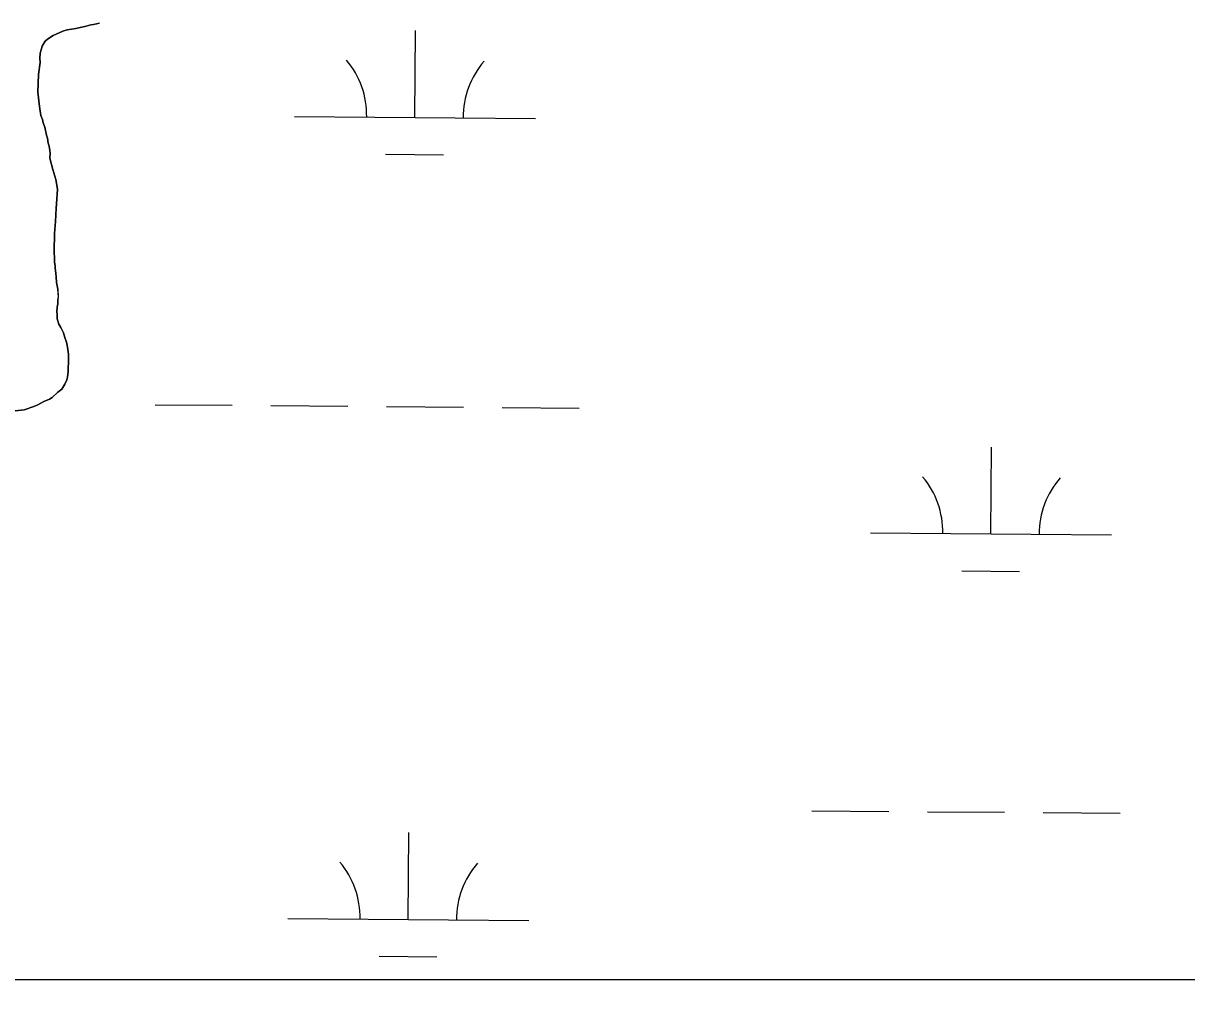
# Model space of a CAD drawing. Extents: x 3271442 to 3309282, y 752266 to 777610.
# Drawn here: x 3303829.7 to 3304312.5, y 757641.7 to 758046.7 of the extents above; entities that cross this region are included whole.
import ezdxf

# ---------------------------------------------------------------- set-up
doc = ezdxf.new("R2010")
doc.units = 0
for name, color, linetype in [('V-GRID-FRAM', 7, 'Continuous'), ('V-SITE-VEGE', 7, 'Continuous'), ('V-WETL-SWMP', 7, 'Continuous')]:
    doc.layers.add(name, color=color, linetype=linetype)

msp = doc.modelspace()

# ---------------------------------------------------------------- linework, layer by layer
at = {"layer": 'V-GRID-FRAM'}
msp.add_lwpolyline([(3275591.3, 775827.44), (3307043.48, 775836.59), (3307056.71, 757650.81), (3275588.66, 757641.66), (3275591.3, 775827.44)], dxfattribs=at)
at = {"layer": 'V-SITE-VEGE'}
for p, q in [((3303858.77, 758046.16), (3303861.3, 758046.69)), ((3303839.71, 758040.11), (3303842.12, 758041.68)), ((3303842.12, 758041.68), (3303846.15, 758043.35)), ((3303846.15, 758043.35), (3303847.93, 758043.9)), ((3303847.93, 758043.9), (3303851.49, 758044.56)), ((3303851.49, 758044.56), (3303855.8, 758045.49)), ((3303855.8, 758045.49), (3303857.74, 758046.03)), ((3303857.74, 758046.03), (3303858.77, 758046.16)), ((3303837.1, 758035.74), (3303837.57, 758037.2)), ((3303837.57, 758037.2), (3303838.8, 758039.24)), ((3303838.8, 758039.24), (3303839.71, 758040.11)), ((3303836.56, 758032.2), (3303836.76, 758034.27)), ((3303836.67, 758030.43), (3303836.56, 758032.2)), ((3303836.76, 758034.27), (3303837.1, 758035.74)), ((3303835.96, 758025.42), (3303836.67, 758030.43)), ((3303835.79, 758018.18), (3303835.96, 758025.42)), ((3303836.38, 758012.1), (3303835.79, 758018.18)), ((3303837.03, 758008.39), (3303836.38, 758012.1)), ((3303837.73, 758006.75), (3303837.03, 758008.39)), ((3303837.99, 758005.41), (3303837.73, 758006.75)), ((3303838.69, 758003.62), (3303837.99, 758005.41)), ((3303839.35, 758000.21), (3303838.69, 758003.62)), ((3303839.76, 757999.02), (3303839.35, 758000.21)), ((3303840.01, 757996.94), (3303839.76, 757999.02)), ((3303840.42, 757995.75), (3303840.01, 757996.94)), ((3303840.68, 757993.97), (3303840.42, 757995.75)), ((3303840.8, 757992.78), (3303840.68, 757993.97)), ((3303840.75, 757990.71), (3303840.8, 757992.78)), ((3303841.96, 757986.1), (3303840.75, 757990.71)), ((3303843.2, 757981.94), (3303841.96, 757986.1)), ((3303843.84, 757977.93), (3303843.2, 757981.94)), ((3303843.54, 757971.73), (3303843.84, 757977.93)), ((3303843.08, 757964.5), (3303843.35, 757969.96)), ((3303843.35, 757969.96), (3303843.54, 757971.73)), ((3303842.66, 757959.48), (3303843.08, 757964.5)), ((3303842.48, 757952.1), (3303842.66, 757959.48)), ((3303842.7, 757948.84), (3303842.48, 757952.1)), ((3303842.67, 757947.66), (3303842.7, 757948.84)), ((3303842.93, 757946.03), (3303842.67, 757947.66)), ((3303842.91, 757945.29), (3303842.93, 757946.03)), ((3303843.15, 757942.92), (3303842.91, 757945.29)), ((3303843.41, 757941.58), (3303843.15, 757942.92)), ((3303843.5, 757939.21), (3303843.41, 757941.58)), ((3303844.03, 757936.39), (3303843.5, 757939.21)), ((3303844.25, 757933.13), (3303844.03, 757936.39)), ((3303844.03, 757930.33), (3303844.08, 757932.1)), ((3303844.08, 757932.1), (3303844.25, 757933.13)), ((3303843.65, 757926.79), (3303843.7, 757928.86)), ((3303843.78, 757926.2), (3303843.65, 757926.79)), ((3303843.7, 757928.86), (3303844.03, 757930.33)), ((3303843.73, 757924.13), (3303843.78, 757926.2)), ((3303844.42, 757921.9), (3303843.73, 757924.13)), ((3303845.27, 757920.55), (3303844.42, 757921.9)), ((3303846.4, 757918.3), (3303845.27, 757920.55)), ((3303846.95, 757916.37), (3303846.4, 757918.3)), ((3303847.64, 757914.43), (3303846.95, 757916.37)), ((3303848.04, 757912.35), (3303847.64, 757914.43)), ((3303848.41, 757909.38), (3303848.04, 757912.35)), ((3303848.39, 757902.29), (3303848.51, 757907.46)), ((3303848.51, 757907.46), (3303848.41, 757909.38)), ((3303848.03, 757899.94), (3303848.39, 757902.29)), ((3303845.7, 757894.96), (3303846.93, 757897)), ((3303846.93, 757897), (3303847.71, 757898.76)), ((3303847.71, 757898.76), (3303848.03, 757899.94)), ((3303841.62, 757891.51), (3303844.04, 757893.67)), ((3303844.04, 757893.67), (3303845.7, 757894.96)), ((3303830.12, 757886.32), (3303834.14, 757887.7)), ((3303834.14, 757887.7), (3303835.78, 757888.41)), ((3303835.78, 757888.41), (3303838.19, 757889.82)), ((3303838.19, 757889.82), (3303840.57, 757890.8)), ((3303840.57, 757890.8), (3303841.62, 757891.51)), ((3303825.08, 757885.85), (3303830.12, 757886.32)), ((3306142.19, 757650.54), (3303655.41, 757649.82))]:
    msp.add_line(p, q, dxfattribs=at)
at = {"layer": 'V-WETL-SWMP'}
for p, q in [((3303861.3, 758046.69), (3303858.77, 758046.16)), ((3303842.11, 758041.68), (3303839.71, 758040.11)), ((3303846.14, 758043.35), (3303842.11, 758041.68)), ((3303847.93, 758043.9), (3303846.14, 758043.35)), ((3303851.49, 758044.56), (3303847.93, 758043.9)), ((3303855.8, 758045.49), (3303851.49, 758044.56)), ((3303857.74, 758046.03), (3303855.8, 758045.49)), ((3303858.77, 758046.16), (3303857.74, 758046.03)), ((3303992.19, 758007.66), (3303992.49, 758043.66)), ((3303837.57, 758037.2), (3303837.09, 758035.74)), ((3303838.8, 758039.24), (3303837.57, 758037.2)), ((3303839.71, 758040.11), (3303838.8, 758039.24)), ((3303836.76, 758034.27), (3303836.56, 758032.2)), ((3303836.56, 758032.2), (3303836.67, 758030.43)), ((3303837.09, 758035.74), (3303836.76, 758034.27)), ((3303836.67, 758030.43), (3303835.96, 758025.42)), ((3303835.96, 758025.42), (3303835.78, 758018.18)), ((3303835.78, 758018.18), (3303836.38, 758012.1)), ((3303836.38, 758012.1), (3303837.03, 758008.39)), ((3303837.03, 758008.39), (3303837.73, 758006.75)), ((3303942.19, 758008.07), (3304042.19, 758007.25)), ((3303837.73, 758006.75), (3303837.99, 758005.41)), ((3303837.99, 758005.41), (3303838.69, 758003.62)), ((3303838.69, 758003.62), (3303839.35, 758000.21)), ((3303839.35, 758000.21), (3303839.76, 757999.02)), ((3303839.76, 757999.02), (3303840.01, 757996.94)), ((3303840.01, 757996.94), (3303840.42, 757995.75)), ((3303840.42, 757995.75), (3303840.67, 757993.97)), ((3303840.67, 757993.97), (3303840.79, 757992.78)), ((3303840.79, 757992.78), (3303840.74, 757990.72)), ((3303840.74, 757990.72), (3303841.96, 757986.1)), ((3303980.06, 757992.33), (3304004.06, 757992.13)), ((3303841.96, 757986.1), (3303843.19, 757981.94)), ((3303843.19, 757981.94), (3303843.84, 757977.93)), ((3303843.84, 757977.93), (3303843.54, 757971.73)), ((3303843.35, 757969.96), (3303843.07, 757964.5)), ((3303843.54, 757971.73), (3303843.35, 757969.96)), ((3303843.07, 757964.5), (3303842.66, 757959.48)), ((3303842.66, 757959.48), (3303842.48, 757952.1)), ((3303842.48, 757952.1), (3303842.7, 757948.84)), ((3303842.7, 757948.84), (3303842.67, 757947.66)), ((3303842.67, 757947.66), (3303842.93, 757946.03)), ((3303842.93, 757946.03), (3303842.91, 757945.29)), ((3303842.91, 757945.29), (3303843.15, 757942.92)), ((3303843.15, 757942.92), (3303843.41, 757941.58)), ((3303843.41, 757941.58), (3303843.5, 757939.21)), ((3303843.5, 757939.21), (3303844.03, 757936.39)), ((3303844.03, 757936.39), (3303844.24, 757933.13)), ((3303844.07, 757932.1), (3303844.03, 757930.33)), ((3303844.24, 757933.13), (3303844.07, 757932.1)), ((3303843.7, 757928.86), (3303843.65, 757926.79)), ((3303843.65, 757926.79), (3303843.78, 757926.2)), ((3303844.03, 757930.33), (3303843.7, 757928.86)), ((3303843.78, 757926.2), (3303843.73, 757924.13)), ((3303843.73, 757924.13), (3303844.42, 757921.9)), ((3303844.42, 757921.9), (3303845.27, 757920.55)), ((3303845.27, 757920.55), (3303846.4, 757918.3)), ((3303846.4, 757918.3), (3303846.95, 757916.37)), ((3303846.95, 757916.37), (3303847.64, 757914.43)), ((3303847.64, 757914.43), (3303848.03, 757912.35)), ((3303848.03, 757912.35), (3303848.41, 757909.39)), ((3303848.51, 757907.46), (3303848.38, 757902.29)), ((3303848.41, 757909.39), (3303848.51, 757907.46)), ((3303848.38, 757902.29), (3303848.03, 757899.93)), ((3303846.93, 757897), (3303845.69, 757894.96)), ((3303847.71, 757898.76), (3303846.93, 757897)), ((3303848.03, 757899.93), (3303847.71, 757898.76)), ((3303844.04, 757893.67), (3303841.62, 757891.51)), ((3303845.69, 757894.96), (3303844.04, 757893.67)), ((3303834.14, 757887.7), (3303830.12, 757886.32)), ((3303835.78, 757888.4), (3303834.14, 757887.7)), ((3303838.18, 757889.82), (3303835.78, 757888.4)), ((3303840.57, 757890.8), (3303838.18, 757889.82)), ((3303841.62, 757891.51), (3303840.57, 757890.8)), ((3303884.36, 757888.47), (3303916.36, 757888.21)), ((3303932.36, 757888.08), (3303964.36, 757887.81)), ((3303980.36, 757887.68), (3304012.36, 757887.42)), ((3304028.36, 757887.29), (3304060.35, 757887.02)), ((3303830.12, 757886.32), (3303825.08, 757885.85)), ((3304231.25, 757834.87), (3304231.54, 757870.87)), ((3304181.25, 757835.28), (3304281.25, 757834.46)), ((3304219.12, 757819.54), (3304243.12, 757819.34)), ((3304156.89, 757720.05), (3304188.89, 757719.78)), ((3304204.89, 757719.65), (3304236.89, 757719.39)), ((3304252.89, 757719.26), (3304284.89, 757718.99)), ((3303989.45, 757674.99), (3303989.75, 757710.99)), ((3303939.45, 757675.41), (3304039.45, 757674.58)), ((3303977.32, 757659.66), (3304001.32, 757659.47)), ((3303655.41, 757649.82), (3306456.82, 757650.64))]:
    msp.add_line(p, q, dxfattribs=at)
for centre, start, end in [((3303936.95, 758008.59), 358.7563, 40.2999), ((3304047.44, 758007.68), 138.7563, 180.2999), ((3304176.01, 757835.8), 358.7563, 40.2999), ((3304286.49, 757834.89), 138.7563, 180.2999), ((3303934.21, 757675.92), 358.7563, 40.2999), ((3304044.69, 757675.01), 138.7563, 180.2999)]:
    msp.add_arc(centre, 35.25, start, end, dxfattribs=at)

doc.saveas('drawing.dxf')
